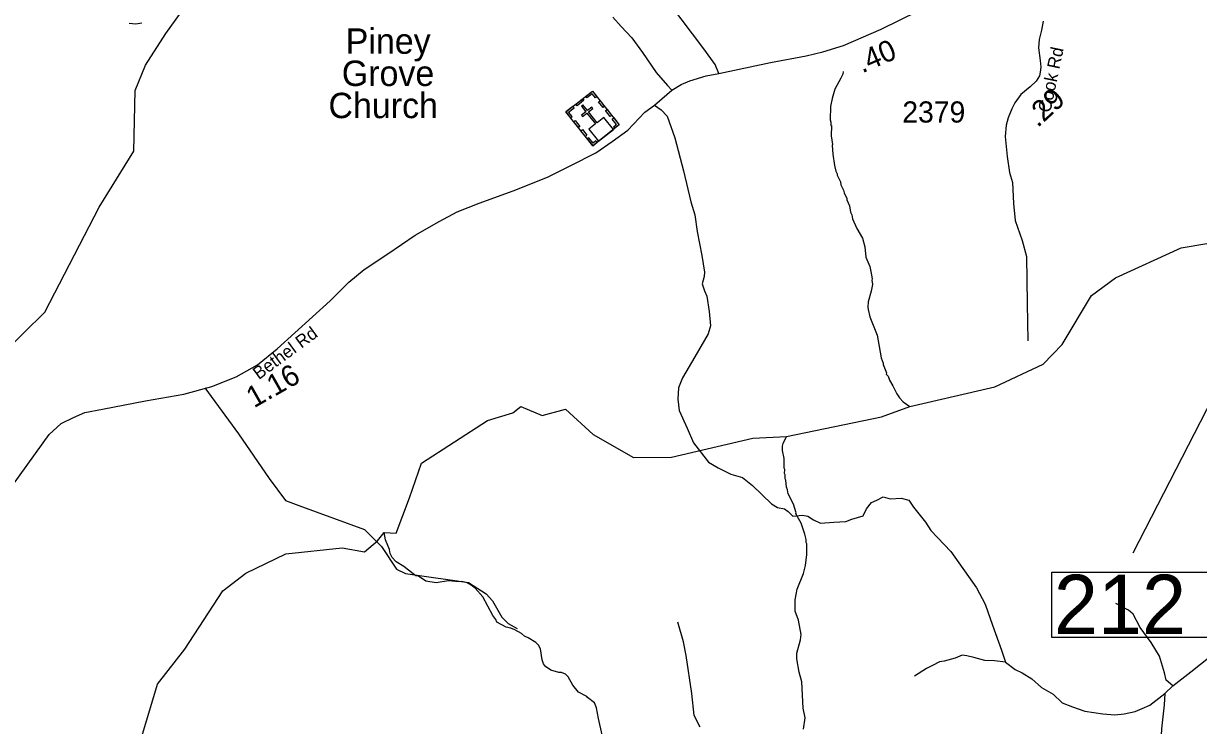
# Model space of a CAD drawing. Extents: x 1248224 to 1454986, y 825081 to 985870.
# Drawn here: x 1431036 to 1437975, y 896761 to 900907 of the extents above; entities that cross this region are included whole.
import ezdxf

# ---------------------------------------------------------------- set-up
doc = ezdxf.new("R2010")
doc.units = 0
for name, color, linetype in [('Exist Cultural Church with Cemetary CELL', 7, 'Continuous'), ('Exist Cultural Church with Cemetery Label', 7, 'Continuous'), ('Exist Hydrographic Creek Single Shore', 7, 'Continuous'), ('Exist Hydrographic Misc Water Feature', 7, 'Continuous'), ('Exist Road Non-System Type 51', 7, 'Continuous'), ('Exist Road Secondary Mileage Hundredths English Label', 7, 'Continuous'), ('Exist Road Secondary Structure Standard Bridge Number Label', 7, 'Continuous'), ('Exist Road Secondary Type 41 Attributed', 7, 'Continuous'), ('Exist Road Secondary Type 51 Attributed', 7, 'Continuous'), ('Exist Road Secondary Type 51 Label', 7, 'Continuous'), ('Exist Road Secondary Type 51 Number Label', 7, 'Continuous')]:
    doc.layers.add(name, color=color, linetype=linetype)

msp = doc.modelspace()

# ---------------------------------------------------------------- linework, layer by layer
at = {"layer": 'Exist Cultural Church with Cemetary CELL'}
for points in [[(1434239.9, 900384.7), (1434395.9, 900508.4), (1434554.1, 900308.9), (1434398.1, 900185.2)], [(1434297.9, 900430.7), (1434338.5, 900462.9), (1434345.6, 900453.9), (1434305, 900421.7)], [(1434422.9, 900474.4), (1434414, 900467.4), (1434394, 900492.6), (1434362.2, 900467.4), (1434355.3, 900476.1), (1434395.9, 900508.4)], [(1434266.8, 900350.7), (1434275.7, 900357.8), (1434255.7, 900383), (1434287.5, 900408.2), (1434280.5, 900416.9), (1434239.9, 900384.7)], [(1434431.8, 900212), (1434519.7, 900281.7), (1434463.4, 900352.6), (1434423.7, 900321.1), (1434373, 900384.9), (1434398.9, 900405.4), (1434392, 900414), (1434366.2, 900393.5), (1434340, 900426.6), (1434330.9, 900419.4), (1434357.1, 900386.3), (1434331.2, 900365.8), (1434338, 900357.1), (1434363.9, 900377.7), (1434414.6, 900313.9), (1434375.6, 900282.9)], [(1434459.3, 900410.1), (1434432.4, 900444), (1434441.3, 900451.1), (1434468.2, 900417.2)], [(1434500.3, 900358.4), (1434473.4, 900392.4), (1434482.3, 900399.4), (1434509.2, 900365.5)], [(1434312.9, 900292.6), (1434285.9, 900326.5), (1434294.9, 900333.6), (1434321.8, 900299.7)], [(1434528.1, 900288.3), (1434521, 900297.3), (1434538.2, 900311), (1434513.1, 900342.6), (1434521.8, 900349.5), (1434554.1, 900308.9)], [(1434354.6, 900239.9), (1434327.7, 900273.9), (1434336.6, 900280.9), (1434363.5, 900247)], [(1434424, 900205.8), (1434416.8, 900214.7), (1434399.6, 900201.1), (1434374.5, 900232.7), (1434365.8, 900225.8), (1434398, 900185.2)]]:
    msp.add_lwpolyline(points, close=True, dxfattribs=at)
at = {"layer": 'Exist Hydrographic Creek Single Shore'}
msp.add_lwpolyline([(1431711.6, 896617.2), (1431827.6, 897005.5), (1431989.6, 897212.3), (1432213.7, 897555.8), (1432348.6, 897661.4), (1432584.6, 897774.8), (1432918.6, 897810.8), (1433050.9, 897786.5), (1433127.2, 897851.4), (1433165.8, 897900.3), (1433236.4, 897896.6), (1433315.5, 898105.1), (1433386.7, 898310.1), (1433775.6, 898561.7), (1433926.7, 898607.9), (1433974.1, 898645.4), (1434100, 898592), (1434237.3, 898630.1), (1434399.6, 898480.2), (1434638.6, 898344), (1434863.6, 898346.1), (1435344.2, 898458.4), (1435541.3, 898468.8), (1436102.5, 898584.5), (1436271.3, 898644.7), (1436772.7, 898760.6), (1437058.7, 898896), (1437169.7, 899012), (1437342.7, 899300.7), (1437485.6, 899406.1), (1437872.7, 899582.1), (1438315.3, 899656.3)], dxfattribs=at)
at = {"layer": 'Exist Hydrographic Misc Water Feature'}
for points in [[(1431877.6, 900848.8), (1432374.6, 901541.3), (1432427.6, 901671.5), (1432411.6, 901704.7), (1432457.6, 901930.3), (1432711.6, 902168.2), (1432836, 902479.3), (1432837.6, 902621.8), (1432907.6, 902765), (1433084.6, 902876.3), (1433291.5, 903173), (1433297.4, 903301.6), (1433259.4, 903374.7), (1433163, 903386.4), (1432959.6, 903322)], [(1430700.6, 898630.3), (1430810.6, 898736.4), (1430914.5, 898957.6), (1431161.6, 899202), (1431482.5, 899822.6), (1431688.6, 900153.3), (1431695.6, 900511), (1431756.6, 900660.7), (1431877.6, 900848.8)], [(1435876.5, 900623.1), (1435874.2, 900607.1), (1435863.7, 900583.3), (1435828.3, 900520.1), (1435811.1, 900464.5), (1435802.1, 900416.6), (1435800.4, 900338.7), (1435804, 900324.5), (1435803.6, 900304.5), (1435807.6, 900304.4), (1435806.3, 900244.5), (1435813.2, 900192.3), (1435811.1, 900187.6), (1435815.9, 900136.2), (1435826.5, 900068), (1435833.8, 900035.8), (1435841.5, 900019.6), (1435841.3, 900011.6), (1435860.3, 899971.1), (1435864, 899955.1), (1435879.3, 899922.7), (1435883, 899906.6), (1435898.3, 899874.3), (1435898.1, 899866.4), (1435913.3, 899830), (1435920.5, 899793.8), (1435928.2, 899777.6), (1435931.6, 899753.5), (1435958.3, 899696.9), (1435990.7, 899638.9), (1436004, 899587.9), (1436010.7, 899527.7), (1436033.5, 899471.1), (1436040.9, 899442.9), (1436048, 899398.8), (1436045.7, 899390.8), (1436049.2, 899366.7), (1436042.3, 899326.9), (1436025, 899263.3), (1436022.2, 899231.3), (1436024, 899217.3), (1436035, 899175), (1436076.7, 899066), (1436101.8, 898933.5), (1436113.1, 898901.2), (1436112.9, 898893.2), (1436131.8, 898844.7), (1436131.7, 898836.7), (1436143.4, 898824.5), (1436150.9, 898800.3), (1436170.2, 898767.9), (1436193.1, 898719.3), (1436208.6, 898696.9), (1436232.1, 898672.4), (1436271.3, 898644.7)], [(1435642.1, 896738.8), (1435651.5, 896806.7), (1435640.7, 896863), (1435632.1, 897019.2), (1435617.3, 897075.5), (1435603.1, 897155.9), (1435603.8, 897187.9), (1435625.5, 897267.4), (1435628.2, 897299.3), (1435612.1, 897383.8), (1435593.3, 897436.2), (1435593.5, 897502.6), (1435606.1, 897566), (1435642.1, 897659.2), (1435655.1, 897706.9), (1435662.5, 897770.7), (1435661.9, 897834.8), (1435658, 897842.9), (1435658.5, 897858.9), (1435651.1, 897891.1), (1435628.5, 897955.6), (1435597.8, 898012.3), (1435599.5, 898017.5), (1435583, 898068.7), (1435552.3, 898129.4), (1435548.9, 898153.4), (1435541.2, 898169.6), (1435538.1, 898209.7), (1435534.2, 898217.8), (1435534.7, 898241.8), (1435530.9, 898249.9), (1435531.4, 898273.9), (1435527.6, 898281.9), (1435528.9, 898338), (1435517.9, 898386.2), (1435518.4, 898410.2), (1435522.8, 898426.2), (1435541.3, 898468.8)], [(1434453.4, 896705.3), (1434431.4, 896801.8), (1434420.9, 896866), (1434407.5, 896894.4), (1434366.2, 896927.3), (1434364, 896933), (1434313.8, 896959), (1434280.1, 896999.6), (1434252.8, 897047.9), (1434237.1, 897064.2), (1434213.5, 897074.8), (1434197.5, 897075.1), (1434149.7, 897088.2), (1434118.2, 897108.9), (1434106.5, 897125.2), (1434099, 897149.3), (1434088.5, 897213.6), (1434076.9, 897235.8), (1434061.3, 897252.2), (1434016.7, 897278.2), (1433994.4, 897289.1), (1433976.4, 897304.7), (1433938.7, 897327), (1433914.4, 897336.6), (1433887, 897341.9), (1433831.9, 897371.4), (1433826.2, 897387.5), (1433808.8, 897411.9), (1433749.1, 897521.3), (1433704.3, 897572.3), (1433680.6, 897590.8), (1433656.9, 897603.4), (1433625.2, 897612.1), (1433609.1, 897610.4), (1433545.2, 897615.8), (1433472.9, 897603.4), (1433413.1, 897612.8), (1433369.9, 897643.8), (1433353.9, 897646.2), (1433338.1, 897656.5), (1433283, 897699.7), (1433237.7, 897728.7), (1433214.2, 897753.3), (1433200.7, 897777.6), (1433197.3, 897801.7), (1433174.5, 897858.2), (1433165.8, 897900.3)]]:
    msp.add_lwpolyline(points, dxfattribs=at)
at = {"layer": 'Exist Road Non-System Type 51'}
for points in [[(1435143.4, 900612.7), (1435121.6, 900664.5), (1435053.5, 900757.2), (1434792.1, 901106.1), (1434508.8, 901479.5), (1434413.5, 901626.7), (1434253.5, 901854.2), (1434182.7, 901966), (1433964.8, 902249.4), (1434158.1, 902385.7)], [(1434761.9, 900425.6), (1434802.8, 900397.7), (1434838.2, 900359.5), (1434881.8, 900231.4), (1434933.6, 900037.9), (1434977.1, 899853.6), (1435001.6, 899777.3), (1435015.2, 899679.2), (1435042.5, 899537.4), (1435058.7, 899437.8), (1435056, 899413.3), (1435045.1, 899369.7), (1435058.7, 899328.8), (1435072.4, 899296.1), (1435086, 899206.1), (1435094.2, 899121.6), (1435080.5, 899075.3), (1435001.5, 898939), (1434928, 898813.6), (1434903.5, 898754.8), (1434900.8, 898689.4), (1434909, 898621.3), (1434955.3, 898517.7), (1434993.4, 898430.5), (1435080.6, 898316), (1435137.8, 898283.3), (1435214, 898245.1), (1435282.1, 898226.1), (1435342.1, 898179.7), (1435453.7, 898070.7), (1435489.1, 898048.9), (1435530, 898040.7), (1435551.8, 898024.4), (1435579, 897997.1), (1435636.2, 898002.6), (1435668.9, 897997.1), (1435701.6, 897975.3), (1435742.4, 897956.2), (1435821.4, 897961.7), (1435892.2, 897967.1), (1435927.7, 897980.7), (1435995.8, 897999.8), (1436014.8, 898040.7), (1436044.8, 898078.9), (1436074.7, 898092.5), (1436112.9, 898111.6), (1436153.7, 898100.7), (1436219.1, 898103.4), (1436265.4, 898092.5), (1436292.6, 898051.6), (1436363.5, 897961.7), (1436395.2, 897913.5), (1436512.4, 897788.1), (1436663.6, 897574.4)], [(1436883.2, 899843.2), (1436892.7, 899743.5), (1436934.5, 899626.4), (1436959.5, 899530.3), (1436963.7, 899254.4), (1436967.9, 899032.9)], [(1432106.5, 898755), (1432307, 898483.3), (1432486.5, 898220), (1432582.6, 898090.4), (1432662, 898061.1), (1433050.4, 897919), (1433150.6, 897818.7), (1433238.3, 897685), (1433292.6, 897659.9), (1433430.4, 897639), (1433555.7, 897622.3), (1433664.3, 897605.6), (1433768.7, 897538.7), (1433806.3, 897496.9), (1433860.6, 897400.7), (1433898.2, 897363.1), (1433952.5, 897333.9)], [(1436663.6, 897574.4), (1436715.6, 897478.8), (1436759.2, 897353.4), (1436811, 897206.2), (1436835.5, 897135.3)], [(1437824.2, 896996.3), (1437783.3, 897029), (1437775.2, 897072.6), (1437745.2, 897170.7), (1437696.2, 897252.5), (1437630.8, 897339.7), (1437590, 897418.8), (1437562.7, 897443.3), (1437486.5, 897481.5)], [(1435031.7, 896752), (1434996.3, 896820.2), (1434982.7, 896951), (1434950, 897174.5), (1434933.6, 897256.3), (1434901, 897370.8)], [(1437824.2, 896996.3), (1437930.4, 897078.1), (1438102, 897214.4)], [(1436835.5, 897135.3), (1436770.1, 897143.5), (1436712.9, 897146.2), (1436647.5, 897162.6), (1436606.7, 897173.5), (1436579.5, 897176.2), (1436538.6, 897159.8), (1436473.2, 897140.8), (1436446, 897138), (1436405.1, 897116.2), (1436369.7, 897097.2), (1436298.9, 897053.5)], [(1436835.5, 897135.3), (1436892.7, 897091.7), (1436933.5, 897072.6), (1436990.7, 897037.2), (1437047.9, 896985.4), (1437116, 896947.2), (1437170.5, 896895.5), (1437230.4, 896870.9), (1437304, 896846.4), (1437410.2, 896830), (1437481, 896824.6), (1437535.5, 896830), (1437600.9, 896843.7), (1437641.7, 896862.7), (1437688, 896881.8), (1437776.9, 896950.1)], [(1437776.9, 896950.1), (1437824.2, 896996.3)], [(1437776.9, 896950.1), (1437772.1, 896882.6), (1437755.8, 896740.8), (1437750.4, 896626.4), (1437744.9, 896550), (1437723.1, 896435.6), (1437717.7, 896337.4), (1437565.2, 895851.2), (1437508, 895649.5), (1437494.4, 895565), (1437370.9, 895238), (1437363.6, 895175.7)]]:
    msp.add_lwpolyline(points, dxfattribs=at)
at = {"layer": 'Exist Road Secondary Structure Standard Bridge Number Label'}
msp.add_line((1438547.3, 899650.6), (1437588.3, 897778.3), dxfattribs=at)
msp.add_lwpolyline([(1437108.6, 897666), (1438037.6, 897666), (1438037.6, 897281.9), (1437108.6, 897281.9)], close=True, dxfattribs=at)
at = {"layer": 'Exist Road Secondary Type 41 Attributed'}
for points in [[(1434517.2, 900943.7), (1434566.5, 900890.3), (1434629, 900822.5), (1434692, 900736.1), (1434772.8, 900618.2), (1434839.9, 900540.1), (1434865.6, 900512.8)], [(1431660.9, 900908.4), (1431699.2, 900905.6), (1431734.8, 900911.1)]]:
    msp.add_lwpolyline(points, dxfattribs=at)
at = {"layer": 'Exist Road Secondary Type 51 Attributed'}
for points in [[(1434865.6, 900512.8), (1434920.7, 900545.9), (1434971, 900569.5), (1435067, 900597.8), (1435143.4, 900612.7), (1435447, 900676.2), (1435657.9, 900715.5), (1435757.1, 900739.2), (1435878.3, 900777), (1436101.1, 900872.7), (1436318.3, 900979.8), (1436533.9, 901079.1), (1436672.4, 901146.8), (1436838.8, 901214)], [(1437057, 900921.4), (1437047.4, 900867.9), (1437033.7, 900813.1), (1437031, 900763.7), (1437040.5, 900688.9), (1437043.3, 900649.2), (1437039.2, 900619), (1437036.4, 900598.5), (1437015.9, 900566.9), (1436980.3, 900534), (1436926.9, 900488.8), (1436891.3, 900438.1), (1436872.1, 900402.4), (1436851.7, 900351), (1436839.4, 900307.1), (1436833.9, 900239.9), (1436844.9, 900122.1), (1436860, 900026.9), (1436876.4, 899967.9), (1436883.2, 899843.2)], [(1430926.6, 898116.7), (1431188.9, 898480.6), (1431259.6, 898544), (1431332.2, 898581.2), (1431399.2, 898609.2), (1431503.5, 898629.7), (1431757.6, 898678), (1431982.8, 898718.9), (1432148.5, 898763.7), (1432292.9, 898820.9), (1432417.6, 898891.7), (1432534.9, 898986.7), (1432847.1, 899269.2), (1432958.3, 899380.2), (1433047.6, 899454.7), (1433187.2, 899547.8), (1433349.2, 899657.8), (1433490.6, 899737.9), (1433597.8, 899794.8), (1433728.1, 899847), (1433927.2, 899919.6), (1434130.1, 899999.7), (1434267.8, 900068.7), (1434415.7, 900144.3), (1434512.5, 900209.5), (1434605.5, 900276.6), (1434706.1, 900382.8), (1434761.9, 900425.6), (1434865.6, 900512.8)]]:
    msp.add_lwpolyline(points, dxfattribs=at)

# ---------------------------------------------------------------- texts
at = {"layer": 'Exist Cultural Church with Cemetery Label'}
for s, p in [('Piney', (1432939.1, 900728.1)), (' Grove', (1432860.3, 900538.1)), (' Church', (1432781.5, 900348.1))]:
    msp.add_text(s, height=150, dxfattribs=at).set_placement(p)
at = {"layer": 'Exist Road Secondary Mileage Hundredths English Label'}
for s, rotation, p in [('.40', 23.25381, (1435989, 900612.3)), ('.29', 42.73399, (1437026, 900288.4)), ('1.16', 29.58143, (1432397.6, 898634))]:
    msp.add_text(s, height=125, rotation=rotation, dxfattribs=at).set_placement(p)
at = {"layer": 'Exist Road Secondary Structure Standard Bridge Number Label'}
msp.add_text('212', height=350, dxfattribs=at).set_placement((1437121.1, 897301.6))
at = {"layer": 'Exist Road Secondary Type 51 Label'}
for s, rotation, p in [('Cook Rd', 78.21407, (1437099.9, 900377.2)), ('Bethel Rd', 36.37921, (1432425.9, 898800.8))]:
    msp.add_text(s, height=75, rotation=rotation, dxfattribs=at).set_placement(p)
at = {"layer": 'Exist Road Secondary Type 51 Number Label'}
msp.add_text('2379', height=125, dxfattribs=at).set_placement((1436226.1, 900322.1))

doc.saveas('drawing.dxf')
